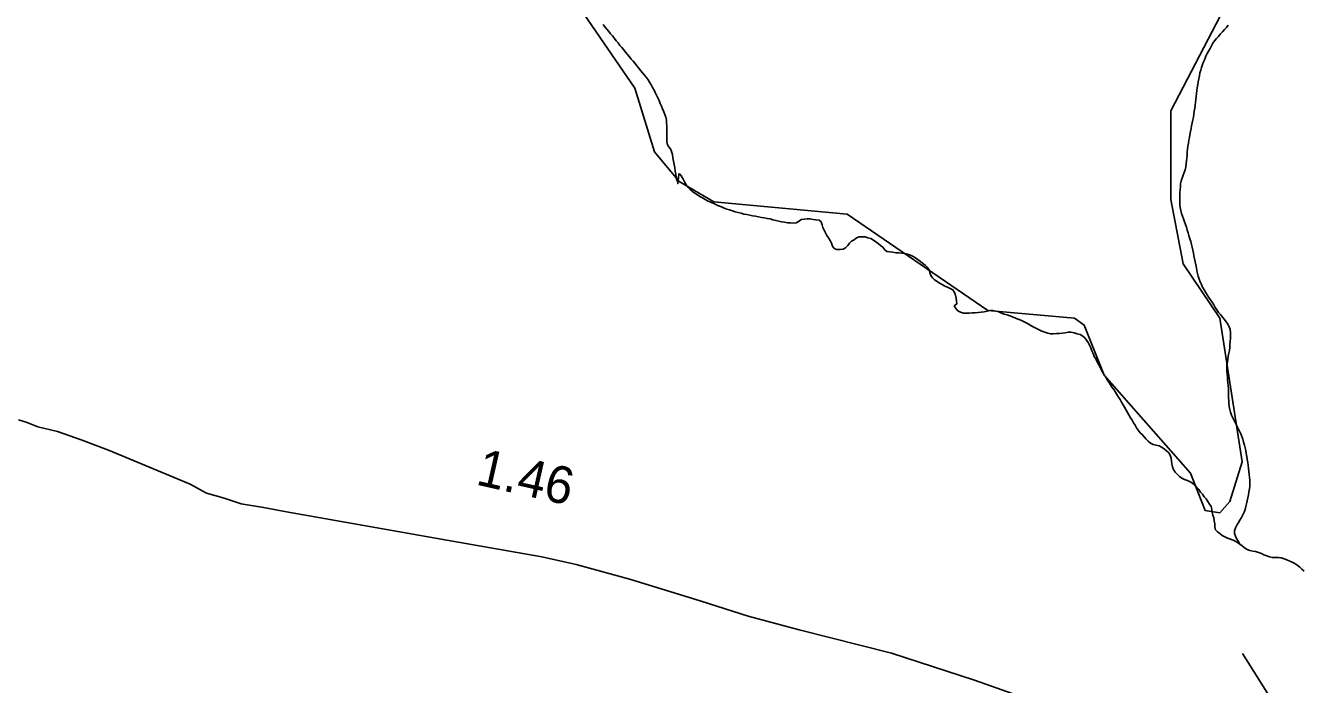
# Model space of a CAD drawing. Extents: x 1950930 to 2061844, y 904556 to 1017002.
# Drawn here: x 1986500 to 1990812, y 930940 to 933163 of the extents above; entities that cross this region are included whole.
import ezdxf

# ---------------------------------------------------------------- set-up
doc = ezdxf.new("R2010")
doc.units = 0
for name, color, linetype in [('Exist Hydrographic Creek Single Shore', 7, 'Continuous'), ('Exist Hydrographic Misc Water Feature', 7, 'Continuous'), ('Exist Road Primary US Structure Standard Bridge CELL', 7, 'Continuous'), ('Exist Road Secondary Structure Standard Bridge CELL', 7, 'Continuous'), ('Exist Road Secondary Type 41 Attributed', 7, 'Continuous')]:
    doc.layers.add(name, color=color, linetype=linetype)

msp = doc.modelspace()

# ---------------------------------------------------------------- linework, layer by layer
at = {"layer": 'Exist Hydrographic Creek Single Shore'}
for points in [[(1990529.9, 931519.3), (1990562.9, 931557.9), (1990604.9, 931691.6), (1990529.9, 932175.6), (1990406, 932358.7), (1990364, 932576.1), (1990364, 932874.8), (1990572.9, 933277.4), (1990564.9, 933359.7), (1990390, 933402.6), (1990331, 933449.8), (1990323, 933558.3), (1990439.8, 933742.9), (1990439.8, 934061.3), (1990315, 934208.2), (1990289.9, 934409), (1990206.9, 934594.4), (1990098.8, 935194), (1990082.8, 935611.2)], [(1990529.9, 931519.3), (1990480.1, 931526.8), (1990430, 931652.5), (1990139, 931983.5), (1990072, 932152.3), (1990039, 932175.8), (1989747, 932201.6), (1989271.9, 932526.5), (1988822, 932568.6), (1988705.9, 932636.6), (1988621.8, 932736.8), (1988555.8, 932951.5), (1988280.8, 933354.3), (1988148, 933445.6), (1987930.8, 933535.4), (1986955.8, 933519.4), (1986839.9, 933630.2), (1986739.9, 933796.4), (1986539.9, 933862.8), (1986364.8, 933846.7)]]:
    msp.add_lwpolyline(points, dxfattribs=at)
at = {"layer": 'Exist Hydrographic Misc Water Feature'}
for points in [[(1988448.7, 933165.7), (1988455.1, 933158.2), (1988461.4, 933150.7), (1988467.8, 933142.5), (1988474.1, 933135), (1988480.1, 933127.6), (1988486.8, 933118.9), (1988493.2, 933111.4), (1988499.1, 933104.1), (1988505.5, 933095.8), (1988511.9, 933088.3), (1988518.2, 933080.8), (1988524.6, 933072.6), (1988530.9, 933064.7), (1988537.3, 933057.2), (1988543.6, 933049.8), (1988550, 933042.3), (1988556.6, 933034.9), (1988562.7, 933026.6), (1988569.1, 933019.1), (1988575.4, 933011.3), (1988582.2, 933003), (1988588.1, 932995.5), (1988594.5, 932988.1), (1988600.4, 932979.9), (1988605.8, 932971.3), (1988611.3, 932963.2), (1988615.6, 932954), (1988620.5, 932944.7), (1988624.6, 932936.4), (1988629.1, 932927.6), (1988633, 932918.5), (1988637.5, 932909.3), (1988641.4, 932900.1), (1988646, 932890.9), (1988649.4, 932881.9), (1988653.3, 932871.9), (1988656.6, 932862.9), (1988660.1, 932853.1), (1988662.8, 932843.8), (1988662.8, 932834), (1988663.2, 932823.5), (1988663.2, 932813.6), (1988663.2, 932803.6), (1988663.2, 932793), (1988663.2, 932783.3), (1988664.2, 932773.3), (1988665.4, 932763.4), (1988669.9, 932755), (1988676.3, 932746.8), (1988679.8, 932737.6), (1988682.5, 932727.2), (1988684.3, 932716.3), (1988686.4, 932705.4), (1988688.2, 932693.8), (1988690.2, 932682.5), (1988691.9, 932671.7), (1988693.9, 932661.3), (1988694.8, 932651.4), (1988696.8, 932643), (1988701.3, 932634.6), (1988700.5, 932629.1), (1988701.3, 932634.6), (1988702.6, 932649.4), (1988704.4, 932662.5), (1988708.1, 932661.6), (1988712.6, 932656)], [(1990557.9, 933164), (1990551.7, 933156), (1990545.1, 933148.9), (1990538.4, 933141.4), (1990531.6, 933134.3), (1990524.6, 933126), (1990517.9, 933118.9)], [(1990517.9, 933118.9), (1990511.9, 933110.9), (1990506.4, 933102.8), (1990501.3, 933094.7), (1990496.3, 933085.7), (1990491.4, 933076.7), (1990486.5, 933067.8), (1990482.4, 933059), (1990478.5, 933049.8), (1990474.6, 933040.3), (1990471.1, 933031.5), (1990467.6, 933021.4), (1990465, 933012.5), (1990462.5, 933002.8), (1990460.5, 932992.9), (1990458.4, 932983.1), (1990456.8, 932973.2), (1990455.1, 932963.7), (1990453.3, 932953), (1990452.1, 932943.1), (1990450.8, 932933.2), (1990449.4, 932923.6), (1990448.6, 932913.6), (1990447.3, 932903.6), (1990446.1, 932894.1), (1990444.9, 932884.1), (1990443, 932873.4), (1990441.4, 932863.9), (1990440.2, 932854), (1990438.1, 932844.2), (1990436.1, 932834.3), (1990434.4, 932824.4), (1990432.8, 932814.9), (1990430.3, 932804.8), (1990428.7, 932794.8), (1990426.6, 932785.4), (1990425, 932775.5), (1990423.3, 932765.6), (1990421.7, 932755.7), (1990420.5, 932746.1), (1990419.2, 932736.2), (1990418.8, 932725.3), (1990418, 932715.7), (1990416.8, 932705.8), (1990416, 932696.1), (1990414.3, 932686.3), (1990412.3, 932676.4), (1990409, 932666.8), (1990405.3, 932657.6), (1990402, 932647.9), (1990399.4, 932639), (1990397.3, 932629.2), (1990396.5, 932619.5), (1990395.1, 932608.8), (1990394.8, 932599.1), (1990394.8, 932589), (1990394.8, 932579.2), (1990394.8, 932568.7), (1990394.8, 932558.9), (1990395.7, 932548.7), (1990397.5, 932539), (1990400.2, 932528.9), (1990403.3, 932519.9), (1990406.9, 932510.8), (1990410.2, 932501), (1990413.5, 932492), (1990417, 932482.1), (1990419.7, 932472.8), (1990422.7, 932463), (1990425.4, 932454), (1990428.5, 932443.8), (1990431.6, 932434.1), (1990433.8, 932424.7), (1990436.3, 932415), (1990438.1, 932405.5), (1990440.4, 932395.3), (1990442, 932385.4), (1990444.3, 932375.7), (1990446.3, 932365.6), (1990448.6, 932355.5), (1990450.4, 932345.9), (1990452.1, 932335.9), (1990454.3, 932326.3), (1990456.6, 932317), (1990459.6, 932307.2), (1990463.1, 932298.1), (1990467.2, 932289), (1990471.5, 932279.8), (1990476.7, 932271.3), (1990481.6, 932263.2), (1990486.9, 932253.9), (1990492.2, 932245.8), (1990497.8, 932237.3), (1990503.1, 932229.1), (1990509.1, 932220.9), (1990513.8, 932211.7), (1990519.7, 932203.5), (1990525.5, 932194.9), (1990531.8, 932187.5), (1990539, 932179.1)], [(1988712.6, 932656), (1988717.9, 932646.7), (1988723.3, 932635.7), (1988729.2, 932625.1), (1988735.8, 932616.8), (1988742.7, 932610), (1988750.5, 932603.1), (1988758.5, 932597.5), (1988766.9, 932591.3), (1988775.3, 932586.4), (1988784, 932581.4), (1988792.8, 932576.1), (1988801.4, 932571.9), (1988810.8, 932566.8), (1988820, 932563.3), (1988829.1, 932559.1), (1988838.1, 932554.9), (1988847.7, 932551), (1988856.8, 932546.8), (1988866.4, 932543.3), (1988875.6, 932540.7), (1988885.3, 932537.2), (1988894.7, 932534.5), (1988904.3, 932531.9), (1988914.2, 932529.5), (1988923.4, 932526.5), (1988933.4, 932525), (1988943.3, 932523.2), (1988953.1, 932521.2), (1988963, 932519.3), (1988973, 932517.4), (1988982.9, 932515.5), (1988992.3, 932514), (1989002.5, 932512.1), (1989012.2, 932510.2), (1989021.8, 932507.5), (1989031.7, 932505.6), (1989041.5, 932502.9), (1989050.9, 932501), (1989061.2, 932499.1), (1989071.2, 932497.6), (1989080.9, 932497.3), (1989090.9, 932496.2), (1989101, 932497.5), (1989109.4, 932502.3), (1989117.6, 932508), (1989127.2, 932510.1), (1989137.7, 932511.1), (1989147.3, 932510.7), (1989157.6, 932508), (1989167, 932507), (1989177.2, 932506.6), (1989184.6, 932500.6), (1989187.3, 932490.9), (1989190.6, 932481.8), (1989194.1, 932472.8), (1989199, 932463.6), (1989203.3, 932454.4), (1989208.8, 932446.3), (1989214.8, 932438.1), (1989219.1, 932428.8), (1989223, 932418.9), (1989228.5, 932411.2), (1989237.3, 932407.8), (1989248.2, 932407), (1989258.2, 932408.2), (1989266.6, 932413), (1989274.6, 932420.4), (1989279.8, 932428.5), (1989286.5, 932435.6), (1989295.8, 932440.3), (1989303.8, 932446.8), (1989312.8, 932449.9), (1989323, 932450.4), (1989332.7, 932450.2), (1989342.3, 932446.6), (1989352.2, 932443.9), (1989360.6, 932439), (1989369, 932433.2), (1989377, 932427.2), (1989384.3, 932421.1), (1989392.1, 932414.7), (1989398.9, 932406), (1989406.5, 932401.1), (1989416.3, 932399.2), (1989426.4, 932398.1), (1989436.2, 932396.2), (1989446.5, 932395.5), (1989456.3, 932394.4), (1989466.4, 932393.3), (1989475.8, 932391.4), (1989485.4, 932387.9), (1989494.7, 932383.7), (1989503.1, 932378.7), (1989511.5, 932372.6), (1989519.5, 932366.9), (1989526.9, 932360.1), (1989535.1, 932354), (1989542.4, 932347.6), (1989548.4, 932339)], [(1989548.4, 932339), (1989551.5, 932330), (1989554.5, 932320.1), (1989559.9, 932311.6), (1989566.8, 932304.9), (1989575.3, 932299.1), (1989583.7, 932293.8), (1989592.3, 932288.9), (1989601.5, 932283.9), (1989610.3, 932279.7), (1989619.7, 932275.3), (1989628.4, 932270.8), (1989634.1, 932262.6), (1989637.4, 932253.6), (1989639.8, 932242.7), (1989641.1, 932232.8), (1989641.7, 932223.8), (1989633.7, 932216.8), (1989638.4, 932208.4), (1989646, 932200.8), (1989654.4, 932195.8), (1989664.7, 932193), (1989674.3, 932192), (1989684.1, 932192.9), (1989694.4, 932193.4), (1989704.2, 932193.9), (1989714.3, 932194.5), (1989724.1, 932195.8), (1989734.2, 932197.5), (1989744, 932199.7), (1989754.1, 932201.8), (1989763.9, 932201.5), (1989773.5, 932198.9), (1989783.4, 932196.5), (1989792.6, 932193.1), (1989802.2, 932189.6), (1989811.5, 932186.6), (1989821.1, 932183.1), (1989830.3, 932179.7), (1989839.6, 932176.2), (1989849, 932171.9), (1989858.2, 932168.5), (1989867.2, 932164.3), (1989876.3, 932160.1), (1989885.3, 932155.1), (1989893.3, 932149.8), (1989902.3, 932145.5), (1989911.3, 932140.5), (1989920.4, 932135.9), (1989929.4, 932131.7), (1989939, 932128.2), (1989948.7, 932124.7), (1989958.1, 932122.9), (1989967.7, 932122.6), (1989978.2, 932123.5), (1989988, 932124), (1989998.5, 932125.2), (1990007.9, 932126.3), (1990018, 932128.3), (1990028.2, 932128), (1990037.6, 932126.2), (1990047.9, 932123.4), (1990057.9, 932120.3), (1990066.8, 932114.9), (1990073.9, 932109.4), (1990079.9, 932101.6), (1990084.8, 932093.5), (1990089.7, 932084.2), (1990093.8, 932075.1), (1990097.5, 932065.2), (1990101.6, 932056), (1990105.9, 932046.8), (1990110.8, 932038), (1990115.4, 932028.8), (1990119.9, 932020.4), (1990124.4, 932011.1), (1990129.1, 932002.3), (1990133.8, 931993.9), (1990139.1, 931985), (1990144.5, 931976.5), (1990149.4, 931968), (1990154.9, 931959.9), (1990160.7, 931951.3), (1990165.6, 931943.2), (1990171.5, 931935), (1990176.9, 931926.4), (1990182.4, 931918.4), (1990187.5, 931909), (1990193.1, 931900.9), (1990198, 931892.4), (1990202.9, 931883.2), (1990208.2, 931875), (1990213.2, 931865.8), (1990218.1, 931857.7), (1990223, 931849.2), (1990227.9, 931839.9), (1990233.5, 931831.8), (1990238.2, 931822.6), (1990243.3, 931814.5), (1990248.6, 931806)], [(1990539, 932179.1), (1990544.9, 932171.7), (1990551.3, 932163.4), (1990556.6, 932154.9), (1990560.7, 932146.5), (1990564, 932137.6), (1990565.2, 932127.6), (1990565.7, 932117.8), (1990565.4, 932108), (1990564.4, 932097.3), (1990563.2, 932086.9), (1990562.8, 932076.9), (1990561.6, 932067.2), (1990559.9, 932057.4), (1990557.9, 932047.5), (1990556.2, 932037.6), (1990555, 932027.6), (1990553.4, 932018.2), (1990552.9, 932007.3), (1990553.4, 931997.5), (1990553.8, 931987.7), (1990554.8, 931977.8), (1990555.6, 931967.9), (1990557, 931957.9), (1990557.9, 931948.1), (1990558.3, 931937.5), (1990558.3, 931927.8), (1990558.7, 931917.9), (1990559.1, 931907.3), (1990559.5, 931897.1), (1990560.1, 931887.7), (1990561.3, 931877.3), (1990563.2, 931867.7), (1990565.9, 931858.4), (1990569.3, 931848.5), (1990572.8, 931839.5), (1990577.5, 931831.1), (1990581.9, 931821.9), (1990587.2, 931813), (1990591.5, 931803.7), (1990596, 931794.6), (1990600.5, 931785.8), (1990604, 931776.7), (1990607.3, 931767.7), (1990609.7, 931757.6), (1990612.4, 931747.8), (1990614.7, 931738.5), (1990616.9, 931728.9), (1990618.8, 931718.8), (1990620.4, 931708.9), (1990622, 931698.8), (1990623.9, 931689.3), (1990625.3, 931679.4), (1990626.4, 931668.6), (1990627.8, 931658.7), (1990628.6, 931648.8), (1990630, 931638.9), (1990630.5, 931629.4), (1990630.5, 931619.3), (1990630.2, 931609.5), (1990629, 931599.6), (1990627.6, 931588.8), (1990625.9, 931579.4), (1990624.3, 931569.5), (1990622.2, 931559.6), (1990619.8, 931549.9), (1990617.3, 931540.1), (1990614.9, 931530.3), (1990611.2, 931521.2), (1990607.3, 931512.4), (1990602.8, 931503.3), (1990597.4, 931494.4), (1990591.9, 931486.3), (1990586.6, 931477.4), (1990582.1, 931468.8), (1990579.2, 931458.6), (1990579.2, 931448.9), (1990582.5, 931439.9), (1990586.8, 931430.7), (1990592.1, 931422.1), (1990597, 931413.3)], [(1990248.6, 931806), (1990254, 931797.9), (1990260.7, 931789.5), (1990267.3, 931782.8), (1990273.7, 931775.4), (1990280.8, 931767.7), (1990287.8, 931760.3), (1990295.2, 931754.2), (1990304.2, 931750), (1990314.5, 931747.2), (1990324.3, 931744.6), (1990332.9, 931740.4), (1990341.7, 931735.4), (1990349.9, 931728.5), (1990356.9, 931721), (1990362, 931713.7), (1990364.9, 931703.5), (1990366.3, 931693.5), (1990367.6, 931684), (1990369.8, 931673.9), (1990373.3, 931664.8), (1990379.3, 931656.6), (1990386, 931649.1), (1990393.8, 931642.2), (1990401.8, 931636.2), (1990410.2, 931631.3), (1990419.9, 931627.8), (1990429.5, 931624.2), (1990437.5, 931619), (1990444.7, 931612.6), (1990451.4, 931605.1), (1990458.2, 931597.5), (1990463.9, 931588.9), (1990470.5, 931581.6), (1990476.7, 931573.2), (1990483, 931565.8), (1990489.4, 931557.6), (1990494.7, 931548.9), (1990499.8, 931541), (1990502.5, 931531.6), (1990504.1, 931520.8), (1990506.2, 931511.1), (1990508.7, 931502.2), (1990510.7, 931492.1), (1990512.5, 931482.2), (1990512.5, 931471.6), (1990514.8, 931462.3), (1990521.2, 931454.9), (1990529.6, 931449.2), (1990537.8, 931443), (1990546.4, 931438), (1990555.8, 931433.8), (1990565, 931430.3), (1990574.7, 931426.8), (1990583.3, 931422.7), (1990597, 931413.3)], [(1990597, 931413.3), (1990605, 931407.3), (1990612.8, 931400.8), (1990621.2, 931395.5), (1990630.5, 931392), (1990640.3, 931390.1), (1990650.3, 931388.2), (1990660, 931385.1), (1990669.6, 931381.6), (1990678.2, 931377.8), (1990687.9, 931374.3), (1990697.1, 931370.9), (1990706.9, 931368.2), (1990717, 931368.3), (1990726.8, 931368.8), (1990736.9, 931366.9), (1990746.1, 931364.3), (1990755.7, 931360.8), (1990765.2, 931356.5), (1990773.8, 931352.3), (1990782.8, 931347.7), (1990790.8, 931342.1), (1990798.8, 931336), (1990806.6, 931329.5), (1990814.4, 931322.7)]]:
    msp.add_lwpolyline(points, dxfattribs=at)
at = {"layer": 'Exist Road Secondary Structure Standard Bridge CELL'}
msp.add_line((1990605.7, 931044.7), (1990726.8, 930853.4), dxfattribs=at)
at = {"layer": 'Exist Road Secondary Type 41 Attributed'}
msp.add_lwpolyline([(1989978.8, 930856.4), (1989701.2, 930955.3), (1989421.4, 931045.8), (1989109.7, 931124.7), (1988937.9, 931171), (1988780, 931221.5), (1988542.3, 931294.1), (1988358.4, 931344.5), (1988242.5, 931370.7), (1987940.6, 931423.6), (1987381, 931522.9), (1987303, 931537.2), (1987227.2, 931549.3), (1987167.2, 931569.6), (1987111.1, 931585.7), (1987055.4, 931615.8), (1986853.5, 931700.3), (1986779.6, 931730.4), (1986687.6, 931764.8), (1986607.8, 931792.9), (1986541.9, 931809), (1986502, 931825.3), (1986475.9, 931833.3)], dxfattribs=at)

# ---------------------------------------------------------------- texts
at = {"layer": 'Exist Road Primary US Structure Standard Bridge CELL'}
msp.add_text('1.46', height=125, rotation=347.2647, dxfattribs=at).set_placement((1988015.7, 931615.4))

doc.saveas('drawing.dxf')
